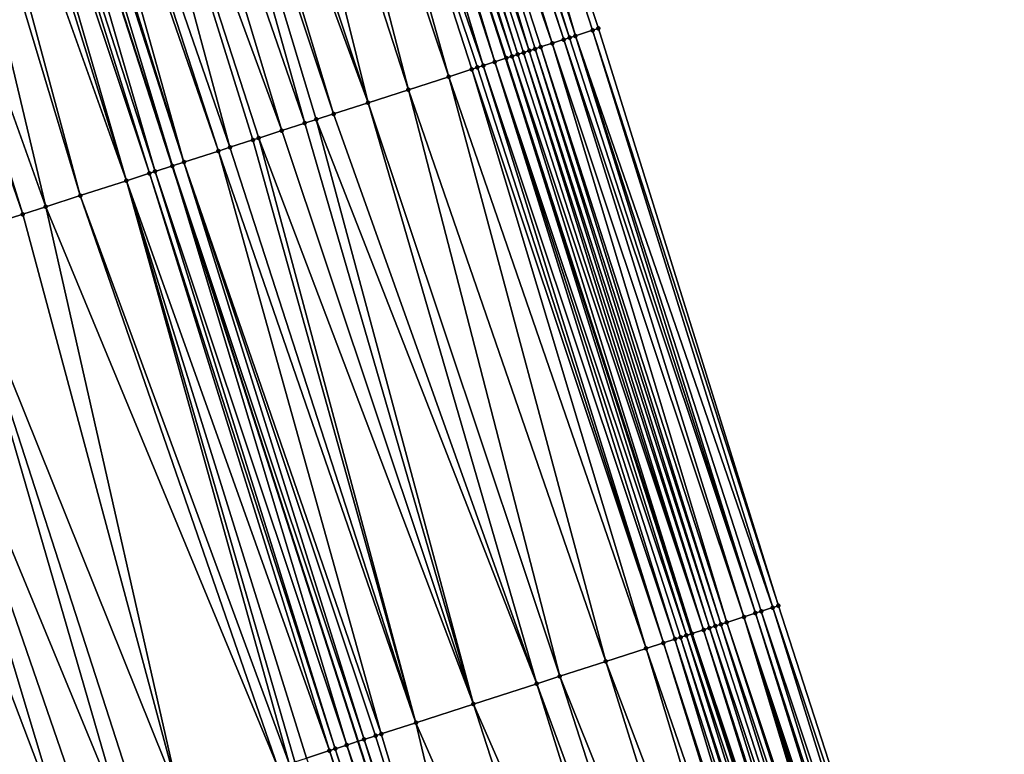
# Model space of a CAD drawing. Header units: feet. Extents: x 2004186 to 2014793, y 836912 to 864902.
# Tile 812 of 974: x 2004811 to 2004843, y 858145 to 858170. Entities that reach past the tile are written whole.
import ezdxf

# ---------------------------------------------------------------- set-up
doc = ezdxf.new("R2010")
doc.units = ezdxf.units.FT
doc.header["$LTSCALE"] = 100
doc.header["$MEASUREMENT"] = 0
for name, color, linetype, lineweight in [('EP_Travel Lane', 5, 'Continuous', 40), ('GPL_Skip Line', 2, 'Continuous', 40), ('Road Shots', 4, 'Continuous', 200), ('Road X-Section', 30, 'Continuous', 13)]:
    doc.layers.add(name, color=color, linetype=linetype, lineweight=lineweight)
doc.layers.add('I-77 SB_MM21-27-Surface-Border', color=7, linetype='Continuous')
doc.layers.add('I-77 SB_MM21-27-Surface-TIN', color=7, linetype='Continuous')

msp = doc.modelspace()

# ---------------------------------------------------------------- linework, layer by layer
at = {"layer": 'EP_Travel Lane'}
msp.add_polyline3d([(2004881.873520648, 857997.0684669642, 458.5691292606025), (2004875.747536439, 858016.1071297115, 458.5192208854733), (2004869.613133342, 858035.1499356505, 458.4484811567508), (2004863.477369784, 858054.1854238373, 458.3821357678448), (2004857.341625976, 858073.2208507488, 458.3037981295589), (2004851.205908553, 858092.2561958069, 458.2094438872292), (2004845.070229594, 858111.2914215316, 458.0917910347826), (2004838.93455364, 858130.3266379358, 457.9722679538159), (2004832.798871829, 858149.3618725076, 457.8563166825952), (2004826.6632275, 858168.3969907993, 457.7176259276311), (2004820.505195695, 858187.4350386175, 457.5665539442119), (2004814.337610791, 858206.459555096, 457.395103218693), (2004808.170107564, 858225.4838196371, 457.1969091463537), (2004802.002588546, 858244.5081328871, 457.0038855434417), (2004795.835165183, 858263.5321510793, 456.7795421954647), (2004789.667681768, 858282.5563545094, 456.5748603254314)], dxfattribs=at)
at = {"layer": 'GPL_Skip Line'}
msp.add_polyline3d([(2004870.935166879, 857993.5443366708, 458.8010420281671), (2004864.801595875, 858012.5805491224, 458.746183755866), (2004858.659796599, 858031.614036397, 458.6814921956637), (2004852.513672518, 858050.6461199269, 458.6047081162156), (2004846.367547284, 858069.6782070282, 458.5286224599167), (2004840.221465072, 858088.7101609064, 458.4264794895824), (2004834.07541924, 858107.7420021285, 458.3023016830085), (2004827.929374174, 858126.7738409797, 458.1776602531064), (2004821.783314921, 858145.8057237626, 458.0616115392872), (2004815.637275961, 858164.8375437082, 457.9332722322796), (2004809.48068655, 858183.8656085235, 457.7604443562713), (2004803.317154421, 858202.8914790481, 457.5929444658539), (2004797.153690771, 858221.9171381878, 457.403007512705), (2004790.990242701, 858240.9427492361, 457.2079659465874), (2004784.826929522, 858259.9679438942, 456.9687273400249), (2004778.663469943, 858278.9935904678, 456.7774565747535)], dxfattribs=at)
at = {"layer": 'I-77 SB_MM21-27-Surface-Border', "color": 3, "linetype": 'ByBlock', "lineweight": -2}
msp.add_polyline3d([(2004791.031646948, 858282.9971147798, 456.4688542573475), (2004797.575672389, 858264.0946332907, 456.6484780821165), (2004804.309958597, 858245.2538027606, 456.8295379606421), (2004810.473404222, 858226.2281992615, 457.0253808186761), (2004817.207816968, 858207.3869781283, 457.1649817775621), (2004823.371310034, 858188.3612281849, 457.345280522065), (2004829.721831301, 858169.3834546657, 457.4933803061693), (2004835.677512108, 858150.2902850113, 457.6436087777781), (2004841.823599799, 858131.258314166, 457.7424332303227), (2004847.969608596, 858112.2265876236, 457.8890655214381), (2004854.115690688, 858093.1946341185, 457.9912454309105), (2004860.071450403, 858074.101220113, 458.0936927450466), (2004865.836884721, 858054.9463549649, 458.1981775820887), (2004871.983025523, 858035.9142196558, 458.2648225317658), (2004877.746383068, 858016.7509789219, 458.3539276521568), (2004882.547377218, 857997.2855358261, 458.5244382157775)], dxfattribs=at)
at = {"layer": 'I-77 SB_MM21-27-Surface-TIN', "color": 128, "linetype": 'ByBlock', "lineweight": -2}
for points in [[(2004822.80037407, 858188.1767496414, 457.3913138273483), (2004822.419769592, 858188.0537037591, 457.4156142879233), (2004828.770114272, 858169.0764777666, 457.5581620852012)], [(2004823.371310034, 858188.3612281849, 457.345280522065), (2004822.80037407, 858188.1767496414, 457.3913138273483), (2004828.960447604, 858169.1379043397, 457.5513069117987)], [(2004822.80037407, 858188.1767496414, 457.3913138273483), (2004828.770114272, 858169.0764777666, 457.5581620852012), (2004828.960447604, 858169.1379043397, 457.5513069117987)], [(2004823.371310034, 858188.3612281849, 457.345280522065), (2004829.531489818, 858169.3220533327, 457.505172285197), (2004829.721831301, 858169.3834546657, 457.4933803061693)], [(2004823.371310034, 858188.3612281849, 457.345280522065), (2004828.960447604, 858169.1379043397, 457.5513069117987), (2004829.531489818, 858169.3220533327, 457.505172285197)], [(2004821.658508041, 858187.8077743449, 457.4814475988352), (2004821.087533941, 858187.6234135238, 457.5399763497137), (2004827.437671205, 858168.6468315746, 457.6726145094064)], [(2004822.229456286, 858187.9922149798, 457.4313905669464), (2004821.658508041, 858187.8077743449, 457.4814475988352), (2004828.199084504, 858168.8922902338, 457.5967585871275)], [(2004821.658508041, 858187.8077743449, 457.4814475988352), (2004827.818389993, 858168.7695233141, 457.6273342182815), (2004828.199084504, 858168.8922902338, 457.5967585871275)], [(2004821.658508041, 858187.8077743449, 457.4814475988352), (2004827.628034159, 858168.7081664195, 457.6478179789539), (2004827.818389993, 858168.7695233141, 457.6273342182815)], [(2004821.658508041, 858187.8077743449, 457.4814475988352), (2004827.437671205, 858168.6468315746, 457.6726145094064), (2004827.628034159, 858168.7081664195, 457.6478179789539)], [(2004822.419769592, 858188.0537037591, 457.4156142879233), (2004822.229456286, 858187.9922149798, 457.4313905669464), (2004828.579774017, 858169.0150726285, 457.5692097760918)], [(2004822.229456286, 858187.9922149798, 457.4313905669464), (2004828.199084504, 858168.8922902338, 457.5967585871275), (2004828.579774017, 858169.0150726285, 457.5692097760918)], [(2004822.419769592, 858188.0537037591, 457.4156142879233), (2004828.579774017, 858169.0150726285, 457.5692097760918), (2004828.770114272, 858169.0764777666, 457.5581620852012)], [(2004820.136070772, 858187.3156505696, 457.5849918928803), (2004826.295626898, 858168.2784093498, 457.7405835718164), (2004820.505195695, 858187.4350386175, 457.5665539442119)], [(2004820.516659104, 858187.4387462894, 457.565981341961), (2004820.505195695, 858187.4350386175, 457.5665539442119), (2004826.6632275, 858168.3969907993, 457.7176259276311)], [(2004826.295626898, 858168.2784093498, 457.7405835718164), (2004826.6632275, 858168.3969907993, 457.7176259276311), (2004820.505195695, 858187.4350386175, 457.5665539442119)], [(2004820.897233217, 858187.5618859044, 457.5516299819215), (2004820.516659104, 858187.4387462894, 457.565981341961), (2004826.866635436, 858168.4626626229, 457.7148453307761)], [(2004820.516659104, 858187.4387462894, 457.565981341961), (2004826.6632275, 858168.3969907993, 457.7176259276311), (2004826.67631018, 858168.4012110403, 457.7168088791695)], [(2004820.516659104, 858187.4387462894, 457.565981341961), (2004826.67631018, 858168.4012110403, 457.7168088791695), (2004826.866635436, 858168.4626626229, 457.7148453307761)], [(2004821.087533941, 858187.6234135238, 457.5399763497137), (2004820.897233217, 858187.5618859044, 457.5516299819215), (2004827.056970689, 858168.5240832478, 457.7068267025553)], [(2004820.897233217, 858187.5618859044, 457.5516299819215), (2004826.866635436, 858168.4626626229, 457.7148453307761), (2004827.056970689, 858168.5240832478, 457.7068267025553)], [(2004821.087533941, 858187.6234135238, 457.5399763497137), (2004827.247311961, 858168.5854852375, 457.6951632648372), (2004827.437671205, 858168.6468315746, 457.6726145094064)], [(2004821.087533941, 858187.6234135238, 457.5399763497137), (2004827.056970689, 858168.5240832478, 457.7068267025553), (2004827.247311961, 858168.5854852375, 457.6951632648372)], [(2004820.136070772, 858187.3156505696, 457.5849918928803), (2004819.374936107, 858187.0693294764, 457.6092510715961), (2004825.9149628, 858168.1555482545, 457.7527391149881)], [(2004820.136070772, 858187.3156505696, 457.5849918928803), (2004825.9149628, 858168.1555482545, 457.7527391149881), (2004826.295626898, 858168.2784093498, 457.7405835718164)], [(2004819.374936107, 858187.0693294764, 457.6092510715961), (2004818.423545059, 858186.7613438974, 457.6306364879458), (2004824.772977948, 858167.7869419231, 457.784698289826)], [(2004819.374936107, 858187.0693294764, 457.6092510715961), (2004825.724623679, 858168.0941396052, 457.7631000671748), (2004825.9149628, 858168.1555482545, 457.7527391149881)], [(2004819.374936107, 858187.0693294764, 457.6092510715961), (2004825.534292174, 858168.0327073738, 457.7688485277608), (2004825.724623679, 858168.0941396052, 457.7631000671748)], [(2004819.374936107, 858187.0693294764, 457.6092510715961), (2004824.772977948, 858167.7869419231, 457.784698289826), (2004825.534292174, 858168.0327073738, 457.7688485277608)], [(2004818.423545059, 858186.7613438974, 457.6306364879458), (2004817.281898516, 858186.3916910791, 457.6488558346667), (2004823.440686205, 858167.3568271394, 457.8074976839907)], [(2004818.423545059, 858186.7613438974, 457.6306364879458), (2004823.440686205, 858167.3568271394, 457.8074976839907), (2004824.772977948, 858167.7869419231, 457.784698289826)], [(2004817.281898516, 858186.3916910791, 457.6488558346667), (2004815.759702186, 858185.898823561, 457.6734567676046), (2004822.108388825, 858166.9267298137, 457.8337117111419)], [(2004817.281898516, 858186.3916910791, 457.6488558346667), (2004822.108388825, 858166.9267298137, 457.8337117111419), (2004823.440686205, 858167.3568271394, 457.8074976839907)], [(2004815.759702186, 858185.898823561, 457.6734567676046), (2004815.188888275, 858185.7139682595, 457.6794996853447), (2004822.108388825, 858166.9267298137, 457.8337117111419)], [(2004814.618065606, 858185.5291399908, 457.6884119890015), (2004813.476425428, 858185.1594675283, 457.704546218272), (2004820.014797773, 858166.2508033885, 457.8633263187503)], [(2004815.188888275, 858185.7139682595, 457.6794996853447), (2004814.618065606, 858185.5291399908, 457.6884119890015), (2004820.966434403, 858166.558029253, 457.8472403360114)], [(2004814.618065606, 858185.5291399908, 457.6884119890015), (2004820.395448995, 858166.3737043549, 457.8589692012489), (2004820.966434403, 858166.558029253, 457.8472403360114)], [(2004814.618065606, 858185.5291399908, 457.6884119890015), (2004820.014797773, 858166.2508033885, 457.8633263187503), (2004820.395448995, 858166.3737043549, 457.8589692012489)], [(2004815.188888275, 858185.7139682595, 457.6794996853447), (2004820.966434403, 858166.558029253, 457.8472403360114), (2004822.108388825, 858166.9267298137, 457.8337117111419)], [(2004813.476425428, 858185.1594675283, 457.704546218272), (2004812.334789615, 858184.7897815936, 457.7192504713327), (2004819.253491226, 858166.0050141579, 457.8745249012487)], [(2004813.476425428, 858185.1594675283, 457.704546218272), (2004819.253491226, 858166.0050141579, 457.8745249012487), (2004820.014797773, 858166.2508033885, 457.8633263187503)], [(2004812.334789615, 858184.7897815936, 457.7192504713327), (2004811.002867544, 858184.3585233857, 457.7408686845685), (2004817.540540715, 858165.4520217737, 457.9062515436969)], [(2004812.334789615, 858184.7897815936, 457.7192504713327), (2004818.492178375, 858165.759244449, 457.8895418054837), (2004819.253491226, 858166.0050141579, 457.8745249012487)], [(2004812.334789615, 858184.7897815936, 457.7192504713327), (2004818.301854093, 858165.6977898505, 457.8909154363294), (2004818.492178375, 858165.759244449, 457.8895418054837)], [(2004812.334789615, 858184.7897815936, 457.7192504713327), (2004817.540540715, 858165.4520217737, 457.9062515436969), (2004818.301854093, 858165.6977898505, 457.8909154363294)], [(2004810.622304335, 858184.2353501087, 457.7516470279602), (2004810.051482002, 858184.0505208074, 457.7604497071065), (2004816.017923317, 858164.9604566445, 457.9312563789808)], [(2004811.002867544, 858184.3585233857, 457.7408686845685), (2004810.622304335, 858184.2353501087, 457.7516470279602), (2004817.159889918, 858165.3291194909, 457.9103511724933)], [(2004810.622304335, 858184.2353501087, 457.7516470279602), (2004816.017923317, 858164.9604566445, 457.9312563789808), (2004817.159889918, 858165.3291194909, 457.9103511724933)], [(2004811.002867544, 858184.3585233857, 457.7408686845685), (2004817.159889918, 858165.3291194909, 457.9103511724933), (2004817.540540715, 858165.4520217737, 457.9062515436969)], [(2004808.909889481, 858183.6807012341, 457.7609691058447), (2004815.06632003, 858164.6531275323, 457.9271479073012), (2004809.48068655, 858183.8656085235, 457.7604443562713)], [(2004809.86121793, 858183.9888800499, 457.7600945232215), (2004809.48068655, 858183.8656085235, 457.7604443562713), (2004815.637275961, 858164.8375437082, 457.9332722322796)], [(2004815.06632003, 858164.6531275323, 457.9271479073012), (2004815.637275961, 858164.8375437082, 457.9332722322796), (2004809.48068655, 858183.8656085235, 457.7604443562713)], [(2004810.051482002, 858184.0505208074, 457.7604497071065), (2004809.86121793, 858183.9888800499, 457.7600945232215), (2004816.017923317, 858164.9604566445, 457.9312563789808)], [(2004809.86121793, 858183.9888800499, 457.7600945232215), (2004815.637275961, 858164.8375437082, 457.9332722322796), (2004816.017923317, 858164.9604566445, 457.9312563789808)], [(2004808.529344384, 858183.5574720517, 457.7658134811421), (2004808.148807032, 858183.43421896, 457.7681200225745), (2004814.114712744, 858164.3458107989, 457.9254605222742)], [(2004808.909889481, 858183.6807012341, 457.7609691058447), (2004808.529344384, 858183.5574720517, 457.7658134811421), (2004814.875994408, 858164.5916770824, 457.9293329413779)], [(2004808.529344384, 858183.5574720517, 457.7658134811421), (2004814.114712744, 858164.3458107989, 457.9254605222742), (2004814.875994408, 858164.5916770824, 457.9293329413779)], [(2004808.909889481, 858183.6807012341, 457.7609691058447), (2004814.875994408, 858164.5916770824, 457.9293329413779), (2004815.06632003, 858164.6531275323, 457.9271479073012)], [(2004808.148807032, 858183.43421896, 457.7681200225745), (2004807.387764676, 858183.1876129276, 457.7621348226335), (2004814.114712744, 858164.3458107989, 457.9254605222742)], [(2004806.817000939, 858183.0026027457, 457.7517382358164), (2004804.724167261, 858182.3243349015, 457.7245313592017), (2004811.450264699, 858163.4851618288, 457.889027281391)], [(2004807.387764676, 858183.1876129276, 457.7621348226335), (2004806.817000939, 858183.0026027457, 457.7517382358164), (2004812.592169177, 858163.8540170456, 457.9057482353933)], [(2004806.817000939, 858183.0026027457, 457.7517382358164), (2004811.450264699, 858163.4851618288, 457.889027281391), (2004812.592169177, 858163.8540170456, 457.9057482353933)], [(2004807.387764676, 858183.1876129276, 457.7621348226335), (2004812.592169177, 858163.8540170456, 457.9057482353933), (2004814.114712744, 858164.3458107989, 457.9254605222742)], [(2004804.724167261, 858182.3243349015, 457.7245313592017), (2004804.153397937, 858182.139341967, 457.7159654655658), (2004810.688990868, 858163.2392712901, 457.8804107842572)], [(2004804.724167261, 858182.3243349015, 457.7245313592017), (2004810.688990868, 858163.2392712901, 457.8804107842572), (2004811.450264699, 858163.4851618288, 457.889027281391)], [(2004804.153397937, 858182.139341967, 457.7159654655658), (2004808.405187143, 858162.5015446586, 457.8438006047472), (2004810.688990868, 858163.2392712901, 457.8804107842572)], [(2004829.531489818, 858169.3220533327, 457.505172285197), (2004828.960447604, 858169.1379043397, 457.5513069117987), (2004835.487162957, 858150.2289074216, 457.6600447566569)], [(2004829.721831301, 858169.3834546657, 457.4933803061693), (2004829.531489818, 858169.3220533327, 457.505172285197), (2004835.677512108, 858150.2902850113, 457.6436087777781)], [(2004829.531489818, 858169.3220533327, 457.505172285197), (2004835.487162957, 858150.2289074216, 457.6600447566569), (2004835.677512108, 858150.2902850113, 457.6436087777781)], [(2004828.199084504, 858168.8922902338, 457.5967585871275), (2004827.818389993, 858168.7695233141, 457.6273342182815), (2004833.96442832, 858149.7377053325, 457.7560575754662)], [(2004828.579774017, 858169.0150726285, 457.5692097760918), (2004828.199084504, 858168.8922902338, 457.5967585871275), (2004834.535466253, 858149.9218675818, 457.7125158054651)], [(2004828.199084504, 858168.8922902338, 457.5967585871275), (2004833.96442832, 858149.7377053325, 457.7560575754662), (2004834.535466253, 858149.9218675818, 457.7125158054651)], [(2004828.770114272, 858169.0764777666, 457.5581620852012), (2004828.579774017, 858169.0150726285, 457.5692097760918), (2004834.916153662, 858150.0446564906, 457.6862410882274)], [(2004828.579774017, 858169.0150726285, 457.5692097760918), (2004834.535466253, 858149.9218675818, 457.7125158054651), (2004834.916153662, 858150.0446564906, 457.6862410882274)], [(2004828.960447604, 858169.1379043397, 457.5513069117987), (2004828.770114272, 858169.0764777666, 457.5581620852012), (2004834.916153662, 858150.0446564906, 457.6862410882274)], [(2004828.960447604, 858169.1379043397, 457.5513069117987), (2004835.10647656, 858150.1061153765, 457.6857060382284), (2004835.487162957, 858150.2289074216, 457.6600447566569)], [(2004828.960447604, 858169.1379043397, 457.5513069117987), (2004834.916153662, 858150.0446564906, 457.6862410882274), (2004835.10647656, 858150.1061153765, 457.6857060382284)], [(2004827.247311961, 858168.5854852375, 457.6951632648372), (2004827.056970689, 858168.5240832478, 457.7068267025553), (2004833.203011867, 858149.4922564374, 457.8338232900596)], [(2004827.437671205, 858168.6468315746, 457.6726145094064), (2004827.247311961, 858168.5854852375, 457.6951632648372), (2004833.393354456, 858149.5536543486, 457.8213620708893)], [(2004827.247311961, 858168.5854852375, 457.6951632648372), (2004833.203011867, 858149.4922564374, 457.8338232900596), (2004833.393354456, 858149.5536543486, 457.8213620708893)], [(2004827.628034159, 858168.7081664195, 457.6478179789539), (2004827.437671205, 858168.6468315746, 457.6726145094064), (2004833.583705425, 858149.6150263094, 457.8038251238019)], [(2004827.437671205, 858168.6468315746, 457.6726145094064), (2004833.393354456, 858149.5536543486, 457.8213620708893), (2004833.583705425, 858149.6150263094, 457.8038251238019)], [(2004827.818389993, 858168.7695233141, 457.6273342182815), (2004827.628034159, 858168.7081664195, 457.6478179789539), (2004833.774069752, 858149.6763569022, 457.778196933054)], [(2004827.628034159, 858168.7081664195, 457.6478179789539), (2004833.583705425, 858149.6150263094, 457.8038251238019), (2004833.774069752, 858149.6763569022, 457.778196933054)], [(2004827.818389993, 858168.7695233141, 457.6273342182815), (2004833.774069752, 858149.6763569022, 457.778196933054), (2004833.96442832, 858149.7377053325, 457.7560575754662)], [(2004826.295626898, 858168.2784093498, 457.7405835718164), (2004825.9149628, 858168.1555482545, 457.7527391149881), (2004832.251320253, 858149.185200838, 457.8832118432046)], [(2004826.295626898, 858168.2784093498, 457.7405835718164), (2004832.631989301, 858149.3080466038, 457.8680579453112), (2004826.6632275, 858168.3969907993, 457.7176259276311)], [(2004826.295626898, 858168.2784093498, 457.7405835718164), (2004832.441651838, 858149.2466328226, 457.8774151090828), (2004832.631989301, 858149.3080466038, 457.8680579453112)], [(2004826.295626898, 858168.2784093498, 457.7405835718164), (2004832.251320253, 858149.185200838, 457.8832118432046), (2004832.441651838, 858149.2466328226, 457.8774151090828)], [(2004826.67631018, 858168.4012110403, 457.7168088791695), (2004826.6632275, 858168.3969907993, 457.7176259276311), (2004832.798871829, 858149.3618725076, 457.8563166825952)], [(2004832.631989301, 858149.3080466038, 457.8680579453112), (2004832.798871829, 858149.3618725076, 457.8563166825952), (2004826.6632275, 858168.3969907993, 457.7176259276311)], [(2004826.866635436, 858168.4626626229, 457.7148453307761), (2004826.67631018, 858168.4012110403, 457.7168088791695), (2004832.822333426, 858149.3694397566, 457.854666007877)], [(2004826.67631018, 858168.4012110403, 457.7168088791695), (2004832.798871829, 858149.3618725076, 457.8563166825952), (2004832.822333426, 858149.3694397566, 457.854666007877)], [(2004827.056970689, 858168.5240832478, 457.7068267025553), (2004826.866635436, 858168.4626626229, 457.7148453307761), (2004833.203011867, 858149.4922564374, 457.8338232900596)], [(2004826.866635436, 858168.4626626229, 457.7148453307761), (2004832.822333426, 858149.3694397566, 457.854666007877), (2004833.203011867, 858149.4922564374, 457.8338232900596)], [(2004825.534292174, 858168.0327073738, 457.7688485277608), (2004824.772977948, 858167.7869419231, 457.784698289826), (2004831.29965808, 858148.8780540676, 457.9147680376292)], [(2004825.724623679, 858168.0941396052, 457.7631000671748), (2004825.534292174, 858168.0327073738, 457.7688485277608), (2004831.870649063, 858149.0623617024, 457.8996625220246)], [(2004825.534292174, 858168.0327073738, 457.7688485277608), (2004831.29965808, 858148.8780540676, 457.9147680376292), (2004831.870649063, 858149.0623617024, 457.8996625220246)], [(2004825.9149628, 858168.1555482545, 457.7527391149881), (2004825.724623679, 858168.0941396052, 457.7631000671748), (2004831.870649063, 858149.0623617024, 457.8996625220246)], [(2004825.9149628, 858168.1555482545, 457.7527391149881), (2004831.870649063, 858149.0623617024, 457.8996625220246), (2004832.251320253, 858149.185200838, 457.8832118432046)], [(2004824.772977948, 858167.7869419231, 457.784698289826), (2004823.440686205, 858167.3568271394, 457.8074976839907), (2004829.967361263, 858148.4479549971, 457.9406407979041)], [(2004824.772977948, 858167.7869419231, 457.784698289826), (2004829.967361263, 858148.4479549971, 457.9406407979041), (2004831.29965808, 858148.8780540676, 457.9147680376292)], [(2004823.440686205, 858167.3568271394, 457.8074976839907), (2004822.108388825, 858166.9267298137, 457.8337117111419), (2004828.44474244, 858147.9563942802, 457.9665086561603)], [(2004823.440686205, 858167.3568271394, 457.8074976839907), (2004828.44474244, 858147.9563942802, 457.9665086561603), (2004829.967361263, 858148.4479549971, 457.9406407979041)], [(2004822.108388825, 858166.9267298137, 457.8337117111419), (2004820.966434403, 858166.558029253, 457.8472403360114), (2004827.683438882, 858147.7105957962, 457.9758973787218)], [(2004822.108388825, 858166.9267298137, 457.8337117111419), (2004827.683438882, 858147.7105957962, 457.9758973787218), (2004828.44474244, 858147.9563942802, 457.9665086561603)], [(2004820.395448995, 858166.3737043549, 457.8589692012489), (2004820.014797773, 858166.2508033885, 457.8633263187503), (2004825.589844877, 858147.0346785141, 458.0073002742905)], [(2004820.966434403, 858166.558029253, 457.8472403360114), (2004820.395448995, 858166.3737043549, 457.8589692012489), (2004827.683438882, 858147.7105957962, 457.9758973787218)], [(2004820.395448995, 858166.3737043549, 457.8589692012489), (2004825.589844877, 858147.0346785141, 458.0073002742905), (2004827.683438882, 858147.7105957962, 457.9758973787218)], [(2004819.253491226, 858166.0050141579, 457.8745249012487), (2004818.492178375, 858165.759244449, 457.8895418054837), (2004825.589844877, 858147.0346785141, 458.0073002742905)], [(2004820.014797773, 858166.2508033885, 457.8633263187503), (2004819.253491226, 858166.0050141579, 457.8745249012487), (2004825.589844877, 858147.0346785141, 458.0073002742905)], [(2004818.301854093, 858165.6977898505, 457.8909154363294), (2004817.540540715, 858165.4520217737, 457.9062515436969), (2004823.686572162, 858146.4202250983, 458.0391422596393)], [(2004818.492178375, 858165.759244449, 457.8895418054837), (2004818.301854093, 858165.6977898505, 457.8909154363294), (2004823.686572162, 858146.4202250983, 458.0391422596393)], [(2004818.492178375, 858165.759244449, 457.8895418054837), (2004823.686572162, 858146.4202250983, 458.0391422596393), (2004825.589844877, 858147.0346785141, 458.0073002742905)], [(2004817.159889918, 858165.3291194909, 457.9103511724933), (2004816.017923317, 858164.9604566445, 457.9312563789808), (2004822.544616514, 858146.0515283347, 458.0534135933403)], [(2004817.540540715, 858165.4520217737, 457.9062515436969), (2004817.159889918, 858165.3291194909, 457.9103511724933), (2004823.686572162, 858146.4202250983, 458.0391422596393)], [(2004817.159889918, 858165.3291194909, 457.9103511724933), (2004822.544616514, 858146.0515283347, 458.0534135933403), (2004823.686572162, 858146.4202250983, 458.0391422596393)], [(2004816.017923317, 858164.9604566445, 457.9312563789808), (2004815.637275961, 858164.8375437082, 457.9332722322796), (2004821.973634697, 858145.8671923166, 458.0629674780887)], [(2004816.017923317, 858164.9604566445, 457.9312563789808), (2004822.354286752, 858145.990090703, 458.0581057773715), (2004822.544616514, 858146.0515283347, 458.0534135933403)], [(2004816.017923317, 858164.9604566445, 457.9312563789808), (2004821.973634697, 858145.8671923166, 458.0629674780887), (2004822.354286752, 858145.990090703, 458.0581057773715)], [(2004815.06632003, 858164.6531275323, 457.9271479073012), (2004814.875994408, 858164.5916770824, 457.9293329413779), (2004821.022022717, 858145.5598901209, 458.0641236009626)], [(2004815.06632003, 858164.6531275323, 457.9271479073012), (2004821.40267537, 858145.6827866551, 458.0588996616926), (2004815.637275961, 858164.8375437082, 457.9332722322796)], [(2004815.06632003, 858164.6531275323, 457.9271479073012), (2004821.022022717, 858145.5598901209, 458.0641236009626), (2004821.40267537, 858145.6827866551, 458.0588996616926)], [(2004821.40267537, 858145.6827866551, 458.0588996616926), (2004821.783314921, 858145.8057237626, 458.0616115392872), (2004815.637275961, 858164.8375437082, 457.9332722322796)], [(2004821.973634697, 858145.8671923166, 458.0629674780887), (2004815.637275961, 858164.8375437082, 457.9332722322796), (2004821.783314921, 858145.8057237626, 458.0616115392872)], [(2004814.114712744, 858164.3458107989, 457.9254605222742), (2004812.592169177, 858163.8540170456, 457.9057482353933), (2004819.499474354, 858145.0681112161, 458.0473155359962)], [(2004814.875994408, 858164.5916770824, 457.9293329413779), (2004814.114712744, 858164.3458107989, 457.9254605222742), (2004820.831701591, 858145.4984257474, 458.0635853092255)], [(2004814.114712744, 858164.3458107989, 457.9254605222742), (2004820.070426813, 858145.2525381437, 458.055542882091), (2004820.831701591, 858145.4984257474, 458.0635853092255)], [(2004814.114712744, 858164.3458107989, 457.9254605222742), (2004819.689789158, 858145.1295951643, 458.0516825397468), (2004820.070426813, 858145.2525381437, 458.055542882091)], [(2004814.114712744, 858164.3458107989, 457.9254605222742), (2004819.499474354, 858145.0681112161, 458.0473155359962), (2004819.689789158, 858145.1295951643, 458.0516825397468)], [(2004814.875994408, 858164.5916770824, 457.9293329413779), (2004820.831701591, 858145.4984257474, 458.0635853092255), (2004821.022022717, 858145.5598901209, 458.0641236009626)], [(2004812.592169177, 858163.8540170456, 457.9057482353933), (2004811.450264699, 858163.4851618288, 457.889027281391), (2004819.118837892, 858144.9451645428, 458.0427326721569)], [(2004812.592169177, 858163.8540170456, 457.9057482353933), (2004819.118837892, 858144.9451645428, 458.0427326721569), (2004819.499474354, 858145.0681112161, 458.0473155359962)], [(2004811.450264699, 858163.4851618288, 457.889027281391), (2004810.688990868, 858163.2392712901, 457.8804107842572), (2004815.883440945, 858143.9000776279, 457.9959172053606)], [(2004811.450264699, 858163.4851618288, 457.889027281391), (2004815.883440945, 858143.9000776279, 457.9959172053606), (2004819.118837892, 858144.9451645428, 458.0427326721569)], [(2004810.688990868, 858163.2392712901, 457.8804107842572), (2004808.405187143, 858162.5015446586, 457.8438006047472), (2004815.883440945, 858143.9000776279, 457.9959172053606)], [(2004808.405187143, 858162.5015446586, 457.8438006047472), (2004806.311712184, 858161.8252587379, 457.8031005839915), (2004813.98027847, 858143.2852828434, 457.9609899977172)], [(2004808.405187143, 858162.5015446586, 457.8438006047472), (2004814.551225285, 858143.4697272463, 457.9726353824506), (2004815.883440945, 858143.9000776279, 457.9959172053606)], [(2004808.405187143, 858162.5015446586, 457.8438006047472), (2004813.98027847, 858143.2852828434, 457.9609899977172), (2004814.551225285, 858143.4697272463, 457.9726353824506)], [(2004806.311712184, 858161.8252587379, 457.8031005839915), (2004804.979481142, 858161.3949559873, 457.7891350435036), (2004812.077114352, 858142.670493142, 457.9270570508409)], [(2004806.311712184, 858161.8252587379, 457.8031005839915), (2004812.838382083, 858142.9164025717, 457.9393684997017), (2004813.98027847, 858143.2852828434, 457.9609899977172)], [(2004806.311712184, 858161.8252587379, 457.8031005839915), (2004812.077114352, 858142.670493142, 457.9270570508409), (2004812.838382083, 858142.9164025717, 457.9393684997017)], [(2004804.979481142, 858161.3949559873, 457.7891350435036), (2004804.598850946, 858161.2719899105, 457.7807569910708), (2004811.125522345, 858142.3631291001, 457.9161165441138)], [(2004804.979481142, 858161.3949559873, 457.7891350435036), (2004811.125522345, 858142.3631291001, 457.9161165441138), (2004812.077114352, 858142.670493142, 457.9270570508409)], [(2004804.598850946, 858161.2719899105, 457.7807569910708), (2004804.408542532, 858161.2104861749, 457.7725197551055), (2004810.744893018, 858142.240160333, 457.9072123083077)], [(2004804.408542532, 858161.2104861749, 457.7725197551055), (2004810.554585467, 858142.1786539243, 457.8984522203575), (2004810.744893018, 858142.240160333, 457.9072123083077)], [(2004804.598850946, 858161.2719899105, 457.7807569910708), (2004810.744893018, 858142.240160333, 457.9072123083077), (2004811.125522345, 858142.3631291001, 457.9161165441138)], [(2004834.916153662, 858150.0446564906, 457.6862410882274), (2004834.535466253, 858149.9218675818, 457.7125158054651), (2004840.87188528, 858130.9513294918, 457.8056942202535)], [(2004835.10647656, 858150.1061153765, 457.6857060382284), (2004834.916153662, 858150.0446564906, 457.6862410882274), (2004841.062235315, 858131.0127043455, 457.7887230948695)], [(2004834.916153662, 858150.0446564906, 457.6862410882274), (2004840.87188528, 858130.9513294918, 457.8056942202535), (2004841.062235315, 858131.0127043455, 457.7887230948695)], [(2004835.487162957, 858150.2289074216, 457.6600447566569), (2004835.10647656, 858150.1061153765, 457.6857060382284), (2004841.442914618, 858131.1355183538, 457.7673576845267)], [(2004835.10647656, 858150.1061153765, 457.6857060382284), (2004841.062235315, 858131.0127043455, 457.7887230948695), (2004841.442914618, 858131.1355183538, 457.7673576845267)], [(2004835.677512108, 858150.2902850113, 457.6436087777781), (2004835.487162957, 858150.2289074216, 457.6600447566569), (2004841.823599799, 858131.258314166, 457.7424332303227)], [(2004835.487162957, 858150.2289074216, 457.6600447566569), (2004841.442914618, 858131.1355183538, 457.7673576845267), (2004841.823599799, 858131.258314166, 457.7424332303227)], [(2004833.774069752, 858149.6763569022, 457.778196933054), (2004833.583705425, 858149.6150263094, 457.8038251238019), (2004839.729772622, 858130.5831189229, 457.9150615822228)], [(2004833.96442832, 858149.7377053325, 457.7560575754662), (2004833.774069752, 858149.6763569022, 457.778196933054), (2004840.110501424, 858130.7057796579, 457.8637170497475)], [(2004833.774069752, 858149.6763569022, 457.778196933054), (2004839.729772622, 858130.5831189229, 457.9150615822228), (2004840.110501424, 858130.7057796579, 457.8637170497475)], [(2004834.535466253, 858149.9218675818, 457.7125158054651), (2004833.96442832, 858149.7377053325, 457.7560575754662), (2004840.300852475, 858130.7671513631, 457.8461301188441)], [(2004833.96442832, 858149.7377053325, 457.7560575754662), (2004840.110501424, 858130.7057796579, 457.8637170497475), (2004840.300852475, 858130.7671513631, 457.8461301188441)], [(2004834.535466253, 858149.9218675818, 457.7125158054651), (2004840.681539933, 858130.8899401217, 457.8198260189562), (2004840.87188528, 858130.9513294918, 457.8056942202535)], [(2004834.535466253, 858149.9218675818, 457.7125158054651), (2004840.491197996, 858130.8285401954, 457.8318931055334), (2004840.681539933, 858130.8899401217, 457.8198260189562)], [(2004834.535466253, 858149.9218675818, 457.7125158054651), (2004840.300852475, 858130.7671513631, 457.8461301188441), (2004840.491197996, 858130.8285401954, 457.8318931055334)], [(2004832.631989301, 858149.3080466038, 457.8680579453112), (2004838.93455364, 858130.3266379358, 457.9722679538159), (2004832.798871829, 858149.3618725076, 457.8563166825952)], [(2004832.822333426, 858149.3694397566, 457.854666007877), (2004832.798871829, 858149.3618725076, 457.8563166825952), (2004838.93455364, 858130.3266379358, 457.9722679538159)], [(2004833.203011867, 858149.4922564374, 457.8338232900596), (2004832.822333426, 858149.3694397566, 457.854666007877), (2004839.15872862, 858130.3989754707, 457.9622799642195)], [(2004832.822333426, 858149.3694397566, 457.854666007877), (2004838.93455364, 858130.3266379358, 457.9722679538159), (2004838.968393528, 858130.3375543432, 457.9702002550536)], [(2004832.822333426, 858149.3694397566, 457.854666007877), (2004838.968393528, 858130.3375543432, 457.9702002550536), (2004839.15872862, 858130.3989754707, 457.9622799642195)], [(2004833.393354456, 858149.5536543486, 457.8213620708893), (2004833.203011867, 858149.4922564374, 457.8338232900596), (2004839.349073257, 858130.4603670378, 457.9485778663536)], [(2004833.203011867, 858149.4922564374, 457.8338232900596), (2004839.15872862, 858130.3989754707, 457.9622799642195), (2004839.349073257, 858130.4603670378, 457.9485778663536)], [(2004833.583705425, 858149.6150263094, 457.8038251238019), (2004833.393354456, 858149.5536543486, 457.8213620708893), (2004839.729772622, 858130.5831189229, 457.9150615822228)], [(2004833.393354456, 858149.5536543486, 457.8213620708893), (2004839.349073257, 858130.4603670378, 457.9485778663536), (2004839.729772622, 858130.5831189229, 457.9150615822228)], [(2004831.870649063, 858149.0623617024, 457.8996625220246), (2004831.29965808, 858148.8780540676, 457.9147680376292), (2004837.826374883, 858129.9690526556, 458.0226269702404)], [(2004832.251320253, 858149.185200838, 457.8832118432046), (2004831.870649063, 858149.0623617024, 457.8996625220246), (2004838.016707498, 858130.0304814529, 458.0162067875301)], [(2004831.870649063, 858149.0623617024, 457.8996625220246), (2004837.826374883, 858129.9690526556, 458.0226269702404), (2004838.016707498, 858130.0304814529, 458.0162067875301)], [(2004832.441651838, 858149.2466328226, 457.8774151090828), (2004832.251320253, 858149.185200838, 457.8832118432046), (2004838.3973787, 858130.1533205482, 457.999748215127)], [(2004832.251320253, 858149.185200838, 457.8832118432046), (2004838.016707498, 858130.0304814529, 458.0162067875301), (2004838.3973787, 858130.1533205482, 457.999748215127)], [(2004832.631989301, 858149.3080466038, 457.8680579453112), (2004832.441651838, 858149.2466328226, 457.8774151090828), (2004838.587711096, 858130.2147500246, 457.9934608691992)], [(2004832.441651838, 858149.2466328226, 457.8774151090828), (2004838.3973787, 858130.1533205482, 457.999748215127), (2004838.587711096, 858130.2147500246, 457.9934608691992)], [(2004832.631989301, 858149.3080466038, 457.8680579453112), (2004838.587711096, 858130.2147500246, 457.9934608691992), (2004838.93455364, 858130.3266379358, 457.9722679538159)], [(2004831.29965808, 858148.8780540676, 457.9147680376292), (2004829.967361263, 858148.4479549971, 457.9406407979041), (2004837.065057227, 858129.7232978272, 458.0405543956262)], [(2004831.29965808, 858148.8780540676, 457.9147680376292), (2004837.065057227, 858129.7232978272, 458.0405543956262), (2004837.826374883, 858129.9690526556, 458.0226269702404)], [(2004829.967361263, 858148.4479549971, 457.9406407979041), (2004828.44474244, 858147.9563942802, 457.9665086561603), (2004835.923094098, 858129.3546242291, 458.0593566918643)], [(2004829.967361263, 858148.4479549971, 457.9406407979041), (2004835.923094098, 858129.3546242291, 458.0593566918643), (2004837.065057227, 858129.7232978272, 458.0405543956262)], [(2004827.683438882, 858147.7105957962, 457.9758973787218), (2004825.589844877, 858147.0346785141, 458.0073002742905), (2004833.63916419, 858128.6172883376, 458.0991724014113)], [(2004828.44474244, 858147.9563942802, 457.9665086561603), (2004827.683438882, 858147.7105957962, 457.9758973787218), (2004834.590796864, 858128.9245264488, 458.0854818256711)], [(2004827.683438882, 858147.7105957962, 457.9758973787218), (2004833.63916419, 858128.6172883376, 458.0991724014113), (2004834.590796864, 858128.9245264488, 458.0854818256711)], [(2004828.44474244, 858147.9563942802, 457.9665086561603), (2004834.590796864, 858128.9245264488, 458.0854818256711), (2004835.923094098, 858129.3546242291, 458.0593566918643)], [(2004825.589844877, 858147.0346785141, 458.0073002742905), (2004823.686572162, 858146.4202250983, 458.0391422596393), (2004831.735898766, 858128.0028123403, 458.1265976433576)], [(2004825.589844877, 858147.0346785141, 458.0073002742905), (2004831.735898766, 858128.0028123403, 458.1265976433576), (2004833.63916419, 858128.6172883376, 458.0991724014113)], [(2004823.686572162, 858146.4202250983, 458.0391422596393), (2004822.544616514, 858146.0515283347, 458.0534135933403), (2004828.310019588, 858126.8967599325, 458.1768211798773)], [(2004823.686572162, 858146.4202250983, 458.0391422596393), (2004828.310019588, 858126.8967599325, 458.1768211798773), (2004831.735898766, 858128.0028123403, 458.1265976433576)], [(2004821.40267537, 858145.6827866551, 458.0588996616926), (2004827.929374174, 858126.7738409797, 458.1776602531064), (2004821.783314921, 858145.8057237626, 458.0616115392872)], [(2004821.973634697, 858145.8671923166, 458.0629674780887), (2004821.783314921, 858145.8057237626, 458.0616115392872), (2004827.929374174, 858126.7738409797, 458.1776602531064)], [(2004822.354286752, 858145.990090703, 458.0581057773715), (2004821.973634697, 858145.8671923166, 458.0629674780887), (2004828.310019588, 858126.8967599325, 458.1768211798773)], [(2004821.973634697, 858145.8671923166, 458.0629674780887), (2004827.929374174, 858126.7738409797, 458.1776602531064), (2004828.310019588, 858126.8967599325, 458.1768211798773)], [(2004822.544616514, 858146.0515283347, 458.0534135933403), (2004822.354286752, 858145.990090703, 458.0581057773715), (2004828.310019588, 858126.8967599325, 458.1768211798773)], [(2004820.831701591, 858145.4984257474, 458.0635853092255), (2004820.070426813, 858145.2525381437, 458.055542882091), (2004826.787441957, 858126.4050716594, 458.1777399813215)], [(2004821.022022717, 858145.5598901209, 458.0641236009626), (2004820.831701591, 858145.4984257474, 458.0635853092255), (2004827.168086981, 858126.5279918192, 458.1771370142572)], [(2004820.831701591, 858145.4984257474, 458.0635853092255), (2004826.787441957, 858126.4050716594, 458.1777399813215), (2004827.168086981, 858126.5279918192, 458.1771370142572)], [(2004821.40267537, 858145.6827866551, 458.0588996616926), (2004821.022022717, 858145.5598901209, 458.0641236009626), (2004827.358414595, 858126.5894361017, 458.173745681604)], [(2004821.022022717, 858145.5598901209, 458.0641236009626), (2004827.168086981, 858126.5279918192, 458.1771370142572), (2004827.358414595, 858126.5894361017, 458.173745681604)], [(2004821.40267537, 858145.6827866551, 458.0588996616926), (2004827.358414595, 858126.5894361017, 458.173745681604), (2004827.929374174, 858126.7738409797, 458.1776602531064)]]:
    msp.add_3dface(points, dxfattribs=at)
at = {"layer": 'Road Shots', "lineweight": 100}
for p in [(2004829.531489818, 858169.3220533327, 457.505172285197), (2004829.721831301, 858169.3834546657, 457.4933803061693), (2004828.199084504, 858168.8922902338, 457.5967585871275), (2004828.579774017, 858169.0150726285, 457.5692097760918), (2004828.770114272, 858169.0764777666, 457.5581620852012), (2004828.960447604, 858169.1379043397, 457.5513069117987), (2004827.247311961, 858168.5854852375, 457.6951632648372), (2004827.437671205, 858168.6468315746, 457.6726145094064), (2004827.628034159, 858168.7081664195, 457.6478179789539), (2004827.818389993, 858168.7695233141, 457.6273342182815), (2004826.295626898, 858168.2784093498, 457.7405835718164), (2004826.67631018, 858168.4012110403, 457.7168088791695), (2004826.866635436, 858168.4626626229, 457.7148453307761), (2004827.056970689, 858168.5240832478, 457.7068267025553), (2004825.534292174, 858168.0327073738, 457.7688485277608), (2004825.724623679, 858168.0941396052, 457.7631000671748), (2004825.9149628, 858168.1555482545, 457.7527391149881), (2004824.772977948, 858167.7869419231, 457.784698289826), (2004823.440686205, 858167.3568271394, 457.8074976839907), (2004822.108388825, 858166.9267298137, 457.8337117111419), (2004820.395448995, 858166.3737043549, 457.8589692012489), (2004820.966434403, 858166.558029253, 457.8472403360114), (2004819.253491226, 858166.0050141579, 457.8745249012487), (2004820.014797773, 858166.2508033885, 457.8633263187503), (2004818.301854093, 858165.6977898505, 457.8909154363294), (2004818.492178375, 858165.759244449, 457.8895418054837), (2004817.159889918, 858165.3291194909, 457.9103511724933), (2004817.540540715, 858165.4520217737, 457.9062515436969), (2004816.017923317, 858164.9604566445, 457.9312563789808), (2004815.06632003, 858164.6531275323, 457.9271479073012), (2004815.63727596, 858164.837543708, 457.9332722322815), (2004814.114712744, 858164.3458107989, 457.9254605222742), (2004814.875994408, 858164.5916770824, 457.9293329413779), (2004812.592169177, 858163.8540170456, 457.9057482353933), (2004811.450264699, 858163.4851618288, 457.889027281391), (2004810.688990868, 858163.2392712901, 457.8804107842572), (2004834.916153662, 858150.0446564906, 457.6862410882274), (2004835.10647656, 858150.1061153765, 457.6857060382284), (2004835.487162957, 858150.2289074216, 457.6600447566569), (2004835.677512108, 858150.2902850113, 457.6436087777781), (2004833.774069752, 858149.6763569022, 457.778196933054), (2004833.96442832, 858149.7377053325, 457.7560575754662), (2004834.535466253, 858149.9218675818, 457.7125158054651), (2004832.822333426, 858149.3694397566, 457.854666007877), (2004833.203011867, 858149.4922564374, 457.8338232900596), (2004833.393354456, 858149.5536543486, 457.8213620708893), (2004833.583705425, 858149.6150263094, 457.8038251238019), (2004831.870649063, 858149.0623617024, 457.8996625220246), (2004832.251320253, 858149.185200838, 457.8832118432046), (2004832.441651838, 858149.2466328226, 457.8774151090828), (2004832.631989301, 858149.3080466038, 457.8680579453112), (2004831.29965808, 858148.8780540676, 457.9147680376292), (2004829.967361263, 858148.4479549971, 457.9406407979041), (2004827.683438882, 858147.7105957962, 457.9758973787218), (2004828.44474244, 858147.9563942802, 457.9665086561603), (2004825.589844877, 858147.0346785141, 458.0073002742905), (2004823.686572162, 858146.4202250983, 458.0391422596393), (2004821.973634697, 858145.8671923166, 458.0629674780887), (2004822.354286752, 858145.990090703, 458.0581057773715), (2004822.544616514, 858146.0515283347, 458.0534135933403), (2004820.831701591, 858145.4984257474, 458.0635853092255), (2004821.022022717, 858145.5598901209, 458.0641236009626), (2004821.40267537, 858145.6827866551, 458.0588996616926)]:
    msp.add_point(p, dxfattribs=at)
at = {"layer": 'Road X-Section', "extrusion": (0.3073036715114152, -0.951596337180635, 0.005372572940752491), "elevation": -200536.8497854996, "flags": 128}
msp.add_lwpolyline([(2171508.16273686, 1535.040887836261), (2171508.562736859, 1535.059546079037), (2171509.16273686, 1535.075227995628), (2171509.56273686, 1535.080846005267), (2171509.76273686, 1535.088466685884), (2171509.96273686, 1535.101985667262), (2171510.362736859, 1535.137723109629), (2171510.56273686, 1535.146944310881), (2171510.762736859, 1535.151823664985), (2171510.96273686, 1535.149027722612), (2171511.162736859, 1535.152415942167), (2171511.56273686, 1535.180262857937), (2171511.96273686, 1535.193529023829), (2171512.162736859, 1535.20176637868), (2171512.56273686, 1535.21014455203), (2171513.96273686, 1535.224110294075), (2171516.16273686, 1535.264810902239), (2171518.562736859, 1535.301421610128), (2171519.362736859, 1535.31003823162), (2171520.56273686, 1535.326759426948), (2171522.162736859, 1535.346471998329), (2171522.962736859, 1535.350344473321), (2171523.162736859, 1535.348159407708), (2171523.76273686, 1535.354283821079), (2171524.162736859, 1535.352267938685), (2171525.362736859, 1535.331362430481), (2171525.762736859, 1535.327262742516), (2171526.56273686, 1535.311926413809), (2171526.762736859, 1535.310552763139), (2171527.562736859, 1535.29553564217), (2171528.362736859, 1535.284336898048), (2171528.76273686, 1535.279979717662), (2171529.362736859, 1535.268250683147), (2171530.56273686, 1535.254721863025), (2171531.962736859, 1535.228507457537), (2171533.36273686, 1535.205707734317), (2171534.162736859, 1535.1898577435), (2171534.362736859, 1535.184109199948), (2171534.562736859, 1535.173748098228), (2171534.962736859, 1535.161592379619), (2171535.362736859, 1535.137817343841), (2171535.56273686, 1535.135853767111), (2171535.762736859, 1535.12783502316), (2171535.962736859, 1535.116171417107), (2171536.16273686, 1535.09362233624), (2171536.362736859, 1535.06882544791), (2171536.56273686, 1535.048341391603), (2171536.96273686, 1535.017765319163), (2171537.362736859, 1534.990216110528), (2171537.56273686, 1534.979168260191), (2171537.762736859, 1534.97231298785), (2171538.362736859, 1534.926177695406), (2171538.562736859, 1534.914385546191)], dxfattribs=at)
at = {"layer": 'Road X-Section', "extrusion": (0.3073036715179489, -0.9515963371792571, 0.005372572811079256), "elevation": -200516.8497712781, "flags": 128}
msp.add_lwpolyline([(2171508.16273821, 1535.060234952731), (2171508.36273821, 1535.068871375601), (2171508.56273821, 1535.075151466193), (2171508.76273821, 1535.074457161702), (2171508.96273821, 1535.077248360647), (2171509.36273821, 1535.094695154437), (2171509.56273821, 1535.104588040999), (2171509.76273821, 1535.11745417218), (2171510.16273821, 1535.149385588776), (2171510.36273821, 1535.159155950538), (2171510.56273821, 1535.165364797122), (2171510.76273821, 1535.167283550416), (2171510.96273821, 1535.164787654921), (2171511.16273821, 1535.168609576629), (2171511.36273821, 1535.186461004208), (2171511.56273821, 1535.199688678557), (2171511.96273821, 1535.211984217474), (2171512.16273821, 1535.220744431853), (2171512.56273821, 1535.229648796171), (2171513.56273821, 1535.240589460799), (2171514.362738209, 1535.252901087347), (2171515.56273821, 1535.274522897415), (2171516.16273821, 1535.286168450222), (2171517.56273821, 1535.309450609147), (2171520.96273821, 1535.356266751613), (2171521.36273821, 1535.360849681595), (2171521.56273821, 1535.365216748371), (2171521.96273821, 1535.369077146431), (2171522.76273821, 1535.377119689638), (2171522.96273821, 1535.377657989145), (2171523.36273821, 1535.372433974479), (2171523.96273821, 1535.376501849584), (2171524.36273821, 1535.371640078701), (2171524.56273821, 1535.366947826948), (2171525.76273821, 1535.352676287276), (2171527.76273821, 1535.320833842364), (2171529.96273821, 1535.289430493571), (2171530.76273821, 1535.280041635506), (2171532.362738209, 1535.25417340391), (2171533.762738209, 1535.228300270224), (2171534.36273821, 1535.213194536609), (2171534.76273821, 1535.196743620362), (2171534.96273821, 1535.190946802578), (2171535.16273821, 1535.181589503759), (2171535.36273821, 1535.168197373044), (2171535.76273821, 1535.147354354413), (2171535.96273821, 1535.134892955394), (2171536.162738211, 1535.117355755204), (2171536.362738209, 1535.091727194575), (2171536.56273821, 1535.06958751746), (2171537.16273821, 1535.026045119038), (2171537.56273821, 1534.999770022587), (2171537.76273821, 1534.999234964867), (2171538.16273821, 1534.973573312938), (2171538.36273821, 1534.957137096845)], dxfattribs=at)

doc.saveas('drawing.dxf')
